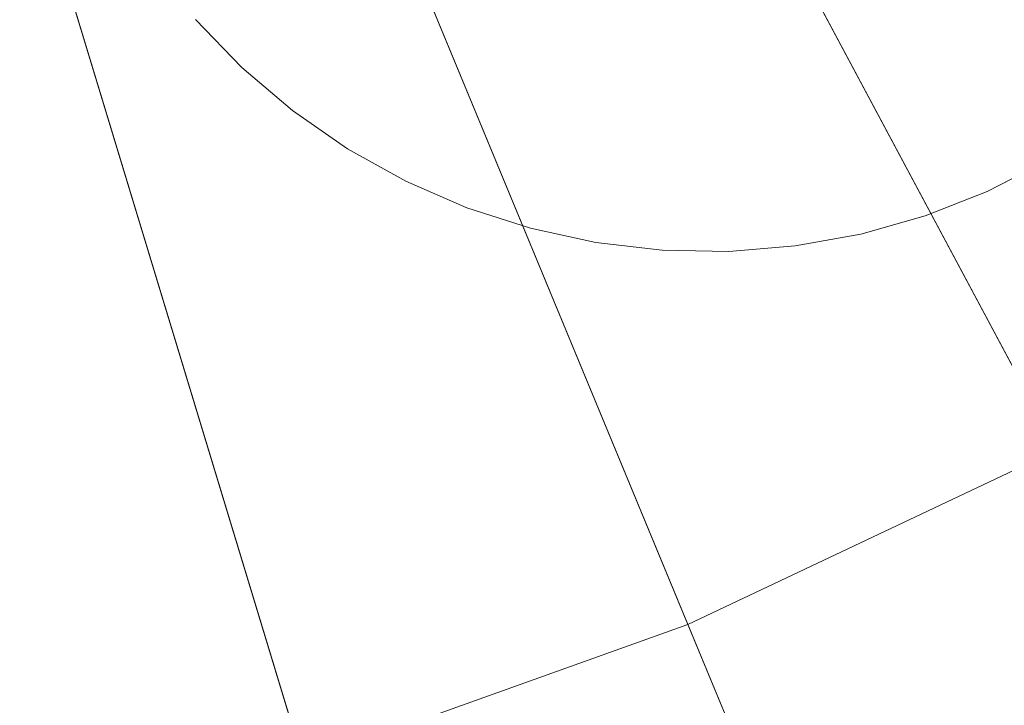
# Model space of a CAD drawing. Header units: millimetres. Extents: x 2270 to 2550, y -29847 to -29567.
# Tile 373 of 591: x 2438 to 2467, y -29824 to -29804. Entities that reach past the tile are written whole.
import ezdxf

# ---------------------------------------------------------------- set-up
doc = ezdxf.new("R2010")
doc.units = ezdxf.units.MM
doc.header["$LTSCALE"] = 25.4
doc.layers.add('Lighting-LED', color=7, linetype='Continuous', lineweight=5, true_color=0x000000)

msp = doc.modelspace()

# ---------------------------------------------------------------- linework, layer by layer
at = {"layer": 'Lighting-LED', "color": 18, "linetype": 'Continuous', "lineweight": 5, "true_color": 0x000000}
for points in [[(2478.845, -29810.534, -170.5), (2488.612, -29803.289, -170.5), (2410, -29707.5, -170.5)], [(2468.415, -29816.787, -170.5), (2478.845, -29810.534, -170.5), (2410, -29707.5, -170.5)], [(2457.421, -29821.984, -170.5), (2468.415, -29816.787, -170.5), (2410, -29707.5, -170.5)], [(2445.972, -29826.084, -170.5), (2457.421, -29821.984, -170.5), (2410, -29707.5, -170.5)], [(2434.175, -29829.037, -170.5), (2445.972, -29826.084, -170.5), (2410, -29707.5, -170.5)], [(2410, -29707.5, -295.5), (2517.433, -29795.668, -295.5), (2508.277, -29805.777, -295.5)], [(2410, -29707.5, -295.5), (2508.277, -29805.777, -295.5), (2498.168, -29814.933, -295.5)], [(2410, -29707.5, -295.5), (2498.168, -29814.933, -295.5), (2487.214, -29823.058, -295.5)], [(2410, -29707.5, -295.5), (2487.214, -29823.058, -295.5), (2475.516, -29830.072, -295.5)], [(2410, -29707.5, -295.5), (2475.516, -29830.072, -295.5), (2463.185, -29835.901, -295.5)], [(2410, -29707.5, -295.5), (2463.185, -29835.901, -295.5), (2450.345, -29840.498, -295.5)], [(2410, -29707.5, -295.5), (2450.345, -29840.498, -295.5), (2437.114, -29843.811, -295.5)], [(2442.76, -29803.972, -293.913), (2442.76, -29803.972, -297.088), (2444.14, -29805.402, -297.088), (2444.14, -29805.402, -293.913)], [(2444.14, -29805.402, -293.913), (2444.14, -29805.402, -297.088), (2445.654, -29806.689, -297.088), (2445.654, -29806.689, -293.913)], [(2445.654, -29806.689, -293.913), (2445.654, -29806.689, -297.088), (2447.286, -29807.822, -297.088), (2447.286, -29807.822, -293.913)], [(2447.286, -29807.822, -293.913), (2447.286, -29807.822, -297.088), (2449.022, -29808.79, -297.088), (2449.022, -29808.79, -293.913)], [(2466.336, -29809.093, -293.913), (2466.336, -29809.093, -297.088), (2468.104, -29808.187, -297.088), (2468.104, -29808.187, -293.913)], [(2449.022, -29808.79, -293.913), (2449.022, -29808.79, -297.088), (2450.845, -29809.582, -297.088), (2450.845, -29809.582, -293.913)], [(2464.487, -29809.821, -293.913), (2464.487, -29809.821, -297.088), (2466.336, -29809.093, -297.088), (2466.336, -29809.093, -293.913)], [(2450.845, -29809.582, -293.913), (2450.845, -29809.582, -297.088), (2452.736, -29810.192, -297.088), (2452.736, -29810.192, -293.913)], [(2462.575, -29810.365, -293.913), (2462.575, -29810.365, -297.088), (2464.487, -29809.821, -297.088), (2464.487, -29809.821, -293.913)], [(2452.736, -29810.192, -293.913), (2452.736, -29810.192, -297.088), (2454.678, -29810.614, -297.088), (2454.678, -29810.614, -293.913)], [(2460.619, -29810.718, -293.913), (2460.619, -29810.718, -297.088), (2462.575, -29810.365, -297.088), (2462.575, -29810.365, -293.913)], [(2454.678, -29810.614, -293.913), (2454.678, -29810.614, -297.088), (2456.652, -29810.844, -297.088), (2456.652, -29810.844, -293.913)], [(2458.639, -29810.878, -293.913), (2458.639, -29810.878, -297.088), (2460.619, -29810.718, -297.088), (2460.619, -29810.718, -293.913)], [(2456.652, -29810.844, -293.913), (2456.652, -29810.844, -297.088), (2458.639, -29810.878, -297.088), (2458.639, -29810.878, -293.913)], [(2461.038, -29830.717, -176.433), (2472.871, -29825.124, -176.433), (2468.415, -29816.787, -170.5), (2457.421, -29821.984, -170.5)], [(2448.716, -29835.129, -176.433), (2461.038, -29830.717, -176.433), (2457.421, -29821.984, -170.5), (2445.972, -29826.084, -170.5)]]:
    msp.add_3dface(points, dxfattribs=at)
for points, invisible_edges in [([(2475.184, -29801.352, -297.088), (2456.652, -29810.844, -297.088), (2442.76, -29803.972, -297.088), (2475.184, -29801.352, -297.088)], 15), ([(2475.184, -29801.352, -293.913), (2456.652, -29810.844, -293.913), (2442.76, -29803.972, -293.913), (2475.184, -29801.352, -293.913)], 15), ([(2475.184, -29801.352, -297.088), (2466.336, -29809.093, -297.088), (2456.652, -29810.844, -297.088), (2475.184, -29801.352, -297.088)], 15), ([(2475.184, -29801.352, -293.913), (2466.336, -29809.093, -293.913), (2456.652, -29810.844, -293.913), (2475.184, -29801.352, -293.913)], 15), ([(2475.184, -29801.352, -297.088), (2471.334, -29805.879, -297.088), (2466.336, -29809.093, -297.088), (2475.184, -29801.352, -297.088)], 15), ([(2475.184, -29801.352, -293.913), (2471.334, -29805.879, -293.913), (2466.336, -29809.093, -293.913), (2475.184, -29801.352, -293.913)], 15), ([(2445.654, -29806.689, -297.088), (2444.14, -29805.402, -297.088), (2442.76, -29803.972, -297.088), (2445.654, -29806.689, -297.088)], 12), ([(2447.286, -29807.822, -297.088), (2445.654, -29806.689, -297.088), (2442.76, -29803.972, -297.088), (2447.286, -29807.822, -297.088)], 14), ([(2456.652, -29810.844, -297.088), (2447.286, -29807.822, -297.088), (2442.76, -29803.972, -297.088), (2456.652, -29810.844, -297.088)], 15), ([(2445.654, -29806.689, -293.913), (2444.14, -29805.402, -293.913), (2442.76, -29803.972, -293.913), (2445.654, -29806.689, -293.913)], 12), ([(2447.286, -29807.822, -293.913), (2445.654, -29806.689, -293.913), (2442.76, -29803.972, -293.913), (2447.286, -29807.822, -293.913)], 14), ([(2456.652, -29810.844, -293.913), (2447.286, -29807.822, -293.913), (2442.76, -29803.972, -293.913), (2456.652, -29810.844, -293.913)], 15), ([(2471.334, -29805.879, -297.088), (2468.104, -29808.187, -297.088), (2466.336, -29809.093, -297.088), (2471.334, -29805.879, -297.088)], 13), ([(2471.334, -29805.879, -293.913), (2468.104, -29808.187, -293.913), (2466.336, -29809.093, -293.913), (2471.334, -29805.879, -293.913)], 13), ([(2450.845, -29809.582, -297.088), (2449.022, -29808.79, -297.088), (2447.286, -29807.822, -297.088), (2450.845, -29809.582, -297.088)], 12), ([(2456.652, -29810.844, -297.088), (2450.845, -29809.582, -297.088), (2447.286, -29807.822, -297.088), (2456.652, -29810.844, -297.088)], 15), ([(2450.845, -29809.582, -293.913), (2449.022, -29808.79, -293.913), (2447.286, -29807.822, -293.913), (2450.845, -29809.582, -293.913)], 12), ([(2456.652, -29810.844, -293.913), (2450.845, -29809.582, -293.913), (2447.286, -29807.822, -293.913), (2456.652, -29810.844, -293.913)], 15), ([(2466.336, -29809.093, -297.088), (2460.619, -29810.718, -297.088), (2456.652, -29810.844, -297.088), (2466.336, -29809.093, -297.088)], 15), ([(2466.336, -29809.093, -293.913), (2460.619, -29810.718, -293.913), (2456.652, -29810.844, -293.913), (2466.336, -29809.093, -293.913)], 15), ([(2466.336, -29809.093, -297.088), (2462.575, -29810.365, -297.088), (2460.619, -29810.718, -297.088), (2466.336, -29809.093, -297.088)], 13), ([(2466.336, -29809.093, -293.913), (2462.575, -29810.365, -293.913), (2460.619, -29810.718, -293.913), (2466.336, -29809.093, -293.913)], 13), ([(2466.336, -29809.093, -297.088), (2464.487, -29809.821, -297.088), (2462.575, -29810.365, -297.088), (2466.336, -29809.093, -297.088)], 12), ([(2466.336, -29809.093, -293.913), (2464.487, -29809.821, -293.913), (2462.575, -29810.365, -293.913), (2466.336, -29809.093, -293.913)], 12), ([(2456.652, -29810.844, -297.088), (2452.736, -29810.192, -297.088), (2450.845, -29809.582, -297.088), (2456.652, -29810.844, -297.088)], 13), ([(2456.652, -29810.844, -293.913), (2452.736, -29810.192, -293.913), (2450.845, -29809.582, -293.913), (2456.652, -29810.844, -293.913)], 13), ([(2456.652, -29810.844, -297.088), (2454.678, -29810.614, -297.088), (2452.736, -29810.192, -297.088), (2456.652, -29810.844, -297.088)], 12), ([(2456.652, -29810.844, -293.913), (2454.678, -29810.614, -293.913), (2452.736, -29810.192, -293.913), (2456.652, -29810.844, -293.913)], 12), ([(2460.619, -29810.718, -297.088), (2458.639, -29810.878, -297.088), (2456.652, -29810.844, -297.088), (2460.619, -29810.718, -297.088)], 12), ([(2460.619, -29810.718, -293.913), (2458.639, -29810.878, -293.913), (2456.652, -29810.844, -293.913), (2460.619, -29810.718, -293.913)], 12)]:
    msp.add_3dface(points, dxfattribs=dict(at, invisible_edges=invisible_edges))

doc.saveas('drawing.dxf')
